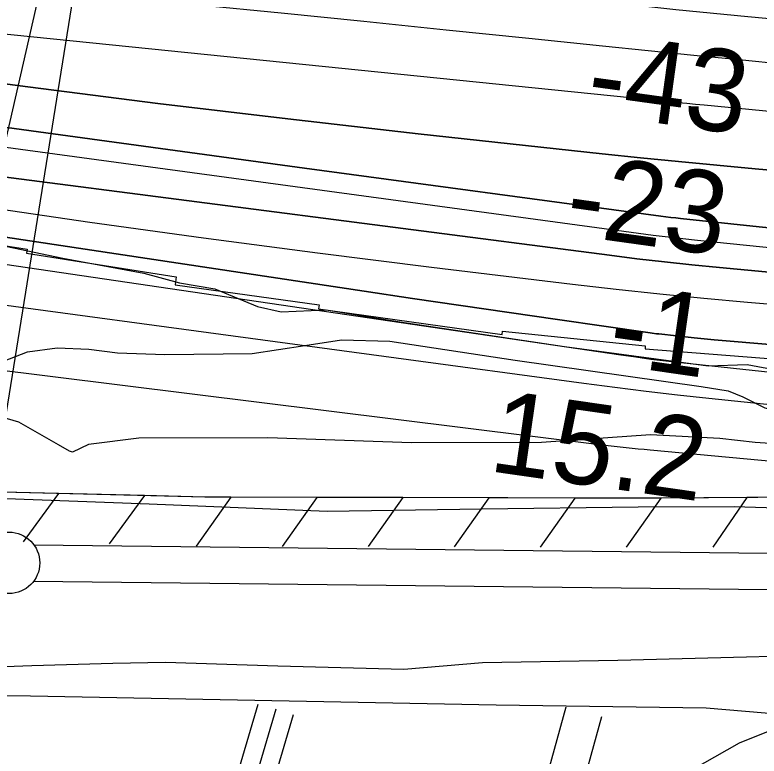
# Model space of a CAD drawing. Extents: x 3567028 to 3605064, y 510945 to 536587.
# Drawn here: x 3594340 to 3594946, y 521455 to 522058 of the extents above; entities that cross this region are included whole.
import ezdxf

# ---------------------------------------------------------------- set-up
doc = ezdxf.new("R2010")
doc.units = 0
for name, color, linetype in [('V-LEVE-TOET', 7, 'Continuous'), ('V-RIVR-EDGE', 7, 'Continuous'), ('V-RIVR-RANG', 7, 'Continuous'), ('V-ROAD-CNTR', 7, 'Continuous'), ('V-RRAP-FSHR', 7, 'Continuous'), ('V-RRAP-RVMT', 7, 'Continuous'), ('V-SITE-VEGE', 7, 'Continuous'), ('V-SURV-LINE', 7, 'Continuous'), ('V-TOPO-DPTH', 7, 'Continuous'), ('V-TOPO-MAJR', 7, 'Continuous'), ('V-TOPO-MINR', 7, 'Continuous'), ('V-TOPO-WATR', 7, 'Continuous'), ('V-UTIL-LINE', 7, 'Continuous')]:
    doc.layers.add(name, color=color, linetype=linetype)

msp = doc.modelspace()

# ---------------------------------------------------------------- linework, layer by layer
at = {"layer": 'V-LEVE-TOET'}
for points in [[(3594325.552, 521665.091), (3594449.278, 521660.487), (3594593.998, 521654.412), (3594720.04, 521656.251), (3594847.0530000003, 521658.082), (3594925.256, 521658.389), (3594995.038, 521656.18200000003), (3595027.349, 521655.58400000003), (3595074.539, 521656.798), (3595113.31, 521656.147), (3595151.099, 521653.88800000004), (3595180.793, 521649.757), (3595200.464, 521645.06700000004), (3595214.9620000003, 521639.773), (3595236.847, 521629.248), (3595260.6180000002, 521612.565), (3595296.282, 521588.35000000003), (3595311.716, 521579.17100000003), (3595325.554, 521572.591), (3595341.969, 521564.696)], [(3594281.164, 521526.05), (3594353.682, 521528.962), (3594419.775, 521530.648), (3594462.443, 521531.569), (3594553.835, 521528.548), (3594656.4560000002, 521525.753), (3594720.335, 521531.30700000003), (3594830.696, 521533.257), (3594935.285, 521535.89900000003), (3595036.991, 521538.563), (3595094.734, 521539.358), (3595119.095, 521537.226), (3595138.625, 521532.89), (3595155.566, 521525.689), (3595181.029, 521502.379), (3595215.7460000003, 521473.537), (3595255.312, 521448.824)]]:
    msp.add_lwpolyline(points, dxfattribs=at)
at = {"layer": 'V-RIVR-EDGE'}
msp.add_lwpolyline([(3594326.8141877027, 521871.3334568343), (3594379.015565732, 521860.3984984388), (3594445.0214030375, 521848.22875231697), (3594473.817607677, 521840.353301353), (3594502.6212344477, 521835.47946519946), (3594537.40434002, 521820.98561739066), (3594556.604283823, 521816.73585501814), (3594593.2284377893, 521818.44627390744), (3594653.2369831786, 521808.692663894), (3594787.0600176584, 521788.5509791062), (3594904.0844001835, 521772.6531189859), (3594935.904486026, 521773.77509032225), (3594985.108702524, 521764.64852294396), (3595029.538539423, 521766.93996725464), (3595078.765022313, 521766.81824430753), (3595146.5837039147, 521759.44662860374), (3595240.815111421, 521751.4093751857), (3595302.045084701, 521750.0573177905), (3595348.8405872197, 521737.9350733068)], dxfattribs=at)
at = {"layer": 'V-RIVR-RANG'}
msp.add_line((3594313.0745999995, 521610.4500999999), (3594455.7545999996, 522499.0684000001), dxfattribs=at)
at = {"layer": 'V-ROAD-CNTR'}
for points in [[(3593868.676224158, 521507.0449597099), (3594352.5862563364, 521504.05196569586), (3594731.660498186, 521496.7879802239), (3594902.332156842, 521494.4229849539), (3594982.481996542, 521487.70899838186), (3595039.77288196, 521481.1680114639), (3595102.10775729, 521464.687044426), (3595173.253614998, 521441.8910900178), (3595236.4374886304, 521421.7541302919), (3595304.923351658, 521407.154159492), (3595373.33221484, 521399.7051743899), (3595547.6808661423, 521397.728178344), (3595838.812283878, 521395.92018195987), (3595993.5079744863, 521394.7161843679), (3596167.674626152, 521391.57719064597), (3596317.894325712, 521392.488188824), (3596445.166071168, 521395.646182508), (3596824.0583133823, 521403.376167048)], [(3593075.525810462, 516536.5859006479), (3593279.1894031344, 517246.5004808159), (3593647.53066645, 518510.83695213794), (3593973.2630149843, 519612.824748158), (3594189.4235826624, 520289.47939484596), (3594236.3994887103, 520485.3540030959), (3594284.265392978, 520636.875700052), (3594416.573128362, 521086.04080171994), (3594537.8528858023, 521497.47797884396)], [(3594552.240857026, 521493.23698732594), (3594430.961099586, 521081.8008102), (3594298.612364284, 520632.49670880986), (3594250.862459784, 520481.341011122), (3594203.880553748, 520285.44240292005), (3593987.600986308, 519608.4157569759), (3593661.923637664, 518506.61296058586), (3593293.5993743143, 517242.33448914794), (3593091.169779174, 516536.717900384)], [(3594788.3033849, 521495.0499836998), (3594686.6435882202, 521125.649722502), (3594628.782703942, 520900.52817274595), (3594573.397814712, 520730.09451361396), (3594560.93383964, 520686.8986000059)], [(3594350.6252602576, 520755.9854618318), (3594445.3490708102, 521077.5608186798), (3594566.62882825, 521488.99599580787)], [(3594817.227327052, 521487.08999962), (3594715.635530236, 521117.93573792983), (3594703.515554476, 521070.779832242)]]:
    msp.add_lwpolyline(points, dxfattribs=at)
at = {"layer": 'V-RRAP-FSHR'}
for p, q in [((3594375.6042103, 521668.905635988), (3594346.60926829, 521629.6157145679)), ((3594445.581070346, 521667.1626394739), (3594416.586128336, 521627.8727180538)), ((3594515.564930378, 521665.8876420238), (3594487.450986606, 521625.962721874)), ((3594585.56379038, 521665.7026423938), (3594557.449846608, 521625.77672224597)), ((3594655.562650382, 521665.51764276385), (3594627.4487066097, 521625.591722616)), ((3594935.555090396, 521665.498642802), (3594907.846145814, 521625.290723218)), ((3594725.5605103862, 521665.3326431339), (3594697.447566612, 521625.40672298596)), ((3594795.5593703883, 521665.14664350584), (3594767.4454266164, 521625.221723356)), ((3594865.5582303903, 521664.96164387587), (3594837.4442866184, 521625.03572372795))]:
    msp.add_line(p, q, dxfattribs=at)
for points in [[(3596406.12514925, 521498.525976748), (3596405.517150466, 521539.58489462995), (3596299.7793619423, 521534.8139041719), (3596129.677702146, 521534.66490447), (3596091.434778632, 521554.48786482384), (3596059.1068432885, 521565.56384267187), (3595978.843003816, 521564.19384541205), (3595777.750406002, 521565.482842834), (3595465.815029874, 521568.0138377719), (3595349.063263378, 521572.46382887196), (3595321.8243178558, 521583.2958072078), (3595266.110429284, 521617.6027385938), (3595208.37254476, 521650.6676724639), (3595152.225657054, 521662.798648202), (3595104.738752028, 521666.7606402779), (3594864.079233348, 521664.96564386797), (3594494.506972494, 521665.943641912), (3594318.4483246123, 521670.32963313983)], [(3594375.6042103, 521668.905635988), (3594318.4483246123, 521670.32963313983)], [(3594445.581070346, 521667.1626394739), (3594375.6032103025, 521668.905635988)], [(3594515.564930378, 521665.8876420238), (3594494.506972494, 521665.943641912), (3594445.580070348, 521667.1626394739)], [(3594585.56379038, 521665.7026423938), (3594515.56393038, 521665.8876420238)], [(3594655.562650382, 521665.51764276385), (3594585.5627903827, 521665.7026423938)], [(3594725.5605103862, 521665.3326431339), (3594655.561650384, 521665.51764276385)], [(3594935.555090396, 521665.498642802), (3594865.557230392, 521664.9766438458)], [(3595005.5519504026, 521666.020641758), (3594935.554090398, 521665.498642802)], [(3594795.5593703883, 521665.14664350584), (3594725.5595103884, 521665.3326431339)], [(3594865.5582303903, 521664.9766438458), (3594864.079233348, 521664.96564386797), (3594795.55837039, 521665.14664350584)]]:
    msp.add_lwpolyline(points, dxfattribs=at)
at = {"layer": 'V-RRAP-RVMT'}
for p, q in [((3594236.5270000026, 521885.629), (3594349.9770000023, 521867.684)), ((3594349.9770000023, 521867.684), (3594349.457000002, 521864.515)), ((3594349.457000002, 521864.515), (3594471.2800000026, 521845.21)), ((3594471.2800000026, 521845.21000000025), (3594470.3770000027, 521838.79900000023)), ((3594470.3770000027, 521838.79900000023), (3594587.474000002, 521822.3320000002)), ((3594587.474000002, 521822.3320000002), (3594587.0170000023, 521819.16000000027)), ((3594587.0170000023, 521819.16000000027), (3594736.432000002, 521798.16500000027)), ((3594736.432000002, 521798.16500000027), (3594736.839000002, 521800.95100000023)), ((3594736.8390000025, 521800.95100000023), (3594852.888000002, 521788.96700000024)), ((3594852.888000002, 521788.967), (3594852.713000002, 521786.67100000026)), ((3594852.713000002, 521786.67100000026), (3595002.5320000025, 521774.88400000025))]:
    msp.add_line(p, q, dxfattribs=at)
at = {"layer": 'V-SITE-VEGE'}
for points in [[(3594320.795, 521772.809), (3594350.214, 521784.29000000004), (3594374.432, 521787.38300000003), (3594400.079, 521786.43200000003), (3594423.512, 521783.30100000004), (3594461.984, 521781.876), (3594533.097, 521782.738), (3594576.037, 521789.33900000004), (3594605.7660000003, 521793.85000000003), (3594644.975, 521792.78500000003), (3594747.103, 521777.257), (3594898.296, 521755.81700000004), (3594920.257, 521752.331), (3594932.313, 521747.465), (3594950.197, 521738.515), (3594960.801, 521735.495), (3594978.778, 521737.541), (3595017.668, 521741.977), (3595069.339, 521740.805), (3595184.361, 521732.865), (3595249.166, 521724.618), (3595299.329, 521718.697), (3595439.634, 521709.811)], [(3595346.038, 521651.224), (3595304.447, 521673.936), (3595256.954, 521692.298), (3595215.257, 521702.548), (3595162.525, 521708.125), (3595070.109, 521701.946), (3594942.261, 521710.362), (3594913.699, 521713.538), (3594857.281, 521716.579), (3594768.529, 521710.37), (3594662.6, 521710.16500000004), (3594545.71, 521714.091), (3594440.884, 521713.88), (3594399.788, 521708.731), (3594386.9080000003, 521702.61), (3594384.348, 521703.364), (3594375.595, 521708.57), (3594343.13, 521726.805), (3594308.034, 521737.364)], [(3594881.326, 521438.55100000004), (3594929.583, 521466.004), (3594953.127, 521475.337), (3594967.074, 521477.416), (3594993.0840000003, 521474.99700000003), (3595058.964, 521461.974), (3595066.9960000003, 521458.24), (3595071, 521454.906)]]:
    msp.add_lwpolyline(points, dxfattribs=at)
at = {"layer": 'V-SURV-LINE'}
for points in [[(3594355.3604351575, 521627.15155329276), (3595072.499572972, 521619.05646347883)], [(3595072.154296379, 521589.0584497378), (3594355.0139459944, 521597.15355323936)]]:
    msp.add_lwpolyline(points, dxfattribs=at)
msp.add_circle((3594335.21451, 521612.3783299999), 25, dxfattribs=at)
at = {"layer": 'V-TOPO-DPTH'}
for points in [[(3594197.9188411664, 522056.46482750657), (3594872.6316205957, 521987.9395933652), (3594879.6984579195, 521987.2277307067), (3594886.7660595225, 521986.52360377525), (3594893.8348075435, 521985.8310804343), (3594900.904319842, 521985.1462928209), (3594995.868563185, 521976.02626578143), (3595050.4281111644, 521970.86787226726), (3595104.9974466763, 521965.81695096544), (3595159.5814634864, 521960.92723798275), (3595214.1752678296, 521956.1449972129), (3596202.094273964, 521871.0765513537), (3596210.138279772, 521870.4992811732), (3596218.188165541, 521870.0750675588), (3596226.2468712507, 521869.88043879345), (3596234.311456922, 521869.8388665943), (3597383.824911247, 521880.30062365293)], [(3594197.9188411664, 522056.46482750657), (3594872.6316205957, 521987.9395933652), (3594879.6984579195, 521987.2277307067), (3594886.7660595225, 521986.52360377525), (3594893.8348075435, 521985.8310804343), (3594900.904319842, 521985.1462928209), (3594995.868563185, 521976.02626578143), (3595050.4281111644, 521970.86787226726), (3595104.9974466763, 521965.81695096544), (3595159.5814634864, 521960.92723798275), (3595214.1752678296, 521956.1449972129), (3596202.094273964, 521871.0765513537), (3596210.138279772, 521870.4992811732), (3596218.188165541, 521870.0750675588), (3596226.2468712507, 521869.88043879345), (3596234.311456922, 521869.8388665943), (3597383.824911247, 521880.30062365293)], [(3594244.838902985, 522013.8134125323), (3594350.5124905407, 521999.758359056), (3594456.2590179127, 521986.2961270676), (3594562.114955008, 521973.7231273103), (3594668.0438319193, 521961.74294904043), (3594817.8661463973, 521945.43595551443), (3594848.9478990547, 521942.14847242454), (3594880.0420762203, 521938.9869913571), (3594911.1548901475, 521936.014513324), (3594942.280128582, 521933.16803731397), (3595503.0186005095, 521883.60467232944), (3595621.781474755, 521873.60493908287), (3595740.5934075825, 521864.26429911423), (3595859.4789282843, 521855.912299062), (3595978.413507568, 521848.2193922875), (3596164.396996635, 521836.9662356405), (3596190.383608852, 521835.5957330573), (3596216.3795194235, 521834.4936504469), (3596242.389377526, 521833.79419779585), (3596268.4085339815, 521833.36316511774), (3596510.207754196, 521831.2299808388), (3596657.1118301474, 521831.1247184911)], [(3596657.1118301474, 521831.1247184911), (3596510.207754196, 521831.2299808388), (3596268.4085339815, 521833.36316511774), (3596242.389377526, 521833.79419779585), (3596216.3795194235, 521834.4936504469), (3596190.383608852, 521835.5957330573), (3596164.396996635, 521836.9662356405), (3595978.413507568, 521848.2193922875), (3595859.4789282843, 521855.912299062), (3595740.5934075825, 521864.26429911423), (3595621.781474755, 521873.60493908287), (3595503.0186005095, 521883.60467232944), (3594942.280128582, 521933.16803731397), (3594911.1548901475, 521936.014513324), (3594880.0420762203, 521938.9869913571), (3594848.9478990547, 521942.14847242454), (3594817.8661463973, 521945.43595551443), (3594668.0438319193, 521961.74294904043), (3594562.114955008, 521973.7231273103), (3594456.2590179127, 521986.2961270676), (3594350.5124905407, 521999.758359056), (3594244.838902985, 522013.8134125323)], [(3593611.407844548, 521985.9222684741), (3594624.06111235, 521833.5983413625), (3594663.41712146, 521827.7157237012), (3594702.7803026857, 521821.8818100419), (3594742.1542420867, 521816.1209523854), (3594781.535353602, 521810.4087987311), (3594856.8273028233, 521799.55916756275), (3594858.5690436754, 521799.3181521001), (3594862.058239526, 521798.8818146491), (3594863.805694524, 521798.6864926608), (3594892.689190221, 521795.62207359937), (3594908.887445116, 521793.9937369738), (3594925.096133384, 521792.48456760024), (3594941.320471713, 521791.1541491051), (3594957.5552434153, 521789.94289786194), (3595063.5098331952, 521782.624781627), (3595132.7273353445, 521777.8100469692), (3595201.9416486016, 521772.9502112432), (3595271.15117852, 521768.0227239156), (3595340.3575195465, 521763.05013551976)], [(3595340.3575195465, 521763.05013551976), (3595271.15117852, 521768.0227239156), (3595201.9416486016, 521772.9502112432), (3595132.7273353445, 521777.8100469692), (3595063.5098331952, 521782.624781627), (3594957.5552434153, 521789.94289786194), (3594941.320471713, 521791.1541491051), (3594925.096133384, 521792.48456760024), (3594908.887445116, 521793.9937369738), (3594892.689190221, 521795.62207359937), (3594863.805694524, 521798.6864926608), (3594862.058239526, 521798.8818146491), (3594858.5690436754, 521799.3181521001), (3594856.8273028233, 521799.55916756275), (3594781.535353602, 521810.4087987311), (3594742.1542420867, 521816.1209523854), (3594702.7803026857, 521821.8818100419), (3594663.41712146, 521827.7157237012), (3594624.06111235, 521833.5983413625), (3593611.407844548, 521985.9222684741)], [(3594277.640375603, 521974.4253625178), (3594426.6169903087, 521954.035160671), (3594575.614120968, 521933.79402144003), (3594865.6179626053, 521894.6188802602), (3594869.630735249, 521894.09527497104), (3594873.6464083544, 521893.5958861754), (3594877.6664321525, 521893.1328221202), (3594881.6893564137, 521892.6939745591), (3594945.532850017, 521886.02139679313), (3594981.491730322, 521882.39476217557), (3595017.4666533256, 521878.9418878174), (3595053.465640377, 521875.7496538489), (3595089.4806701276, 521872.73118014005), (3596210.440124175, 521782.86858916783), (3596212.1015572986, 521782.75708427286), (3596217.0932622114, 521782.62405568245), (3596369.108799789, 521783.61499333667), (3596446.774606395, 521784.48085166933), (3596524.4298913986, 521785.82598804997), (3596602.0693940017, 521787.8900415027)], [(3596602.0693940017, 521787.8900415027), (3596524.4298913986, 521785.82598804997), (3596446.774606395, 521784.48085166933), (3596369.108799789, 521783.61499333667), (3596217.0932622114, 521782.62405568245), (3596212.1015572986, 521782.75708427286), (3596210.440124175, 521782.86858916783), (3595089.4806701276, 521872.73118014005), (3595053.465640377, 521875.7496538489), (3595017.4666533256, 521878.9418878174), (3594981.491730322, 521882.39476217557), (3594945.532850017, 521886.02139679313), (3594881.6893564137, 521892.6939745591), (3594877.6664321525, 521893.1328221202), (3594873.6464083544, 521893.5958861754), (3594869.630735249, 521894.09527497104), (3594865.6179626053, 521894.6188802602), (3594575.614120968, 521933.79402144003), (3594426.6169903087, 521954.035160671), (3594277.640375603, 521974.4253625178)], [(3596954.1093402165, 521754.48501170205), (3596239.1395320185, 521759.23388516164), (3596225.865422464, 521759.40907331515), (3596212.594617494, 521759.70022097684), (3596199.328769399, 521760.16530790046), (3596186.0662258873, 521760.74635433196), (3595879.907332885, 521776.17083874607), (3595713.64663661, 521785.6408430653), (3595547.4909842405, 521796.5632174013), (3595381.49289773, 521809.66414676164), (3595215.599855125, 521824.2174461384), (3594913.3067621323, 521852.7359525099), (3594890.905887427, 521854.96600203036), (3594868.522218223, 521857.3500405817), (3594846.1643572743, 521859.9650626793), (3594823.823701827, 521862.7340738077), (3594319.8632097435, 521927.8409469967)], [(3596954.1093402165, 521754.48501170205), (3596239.1395320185, 521759.23388516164), (3596225.865422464, 521759.40907331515), (3596212.594617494, 521759.70022097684), (3596199.328769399, 521760.16530790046), (3596186.0662258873, 521760.74635433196), (3595879.907332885, 521776.17083874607), (3595713.64663661, 521785.6408430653), (3595547.4909842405, 521796.5632174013), (3595381.49289773, 521809.66414676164), (3595215.599855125, 521824.2174461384), (3594913.3067621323, 521852.7359525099), (3594890.905887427, 521854.96600203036), (3594868.522218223, 521857.3500405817), (3594846.1643572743, 521859.9650626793), (3594823.823701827, 521862.7340738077), (3594319.8632097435, 521927.8409469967)], [(3594209.5634376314, 521838.99590267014), (3594344.9231614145, 521820.43940850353), (3594802.825246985, 521758.6329957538), (3594828.243008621, 521755.3210436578), (3594853.679392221, 521752.1650405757), (3594879.143708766, 521749.24296101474), (3594904.6266472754, 521746.47683046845), (3595539.938705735, 521680.4674790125), (3595650.7586424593, 521669.7641798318), (3595761.6638479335, 521660.1327852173), (3595872.696956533, 521652.1092474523), (3595983.8153338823, 521645.15761425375), (3596152.996303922, 521635.8035354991), (3596179.5941874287, 521634.5276876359), (3596206.2000783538, 521633.5109475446), (3596232.817980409, 521632.8828691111), (3596259.4438898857, 521632.51389844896), (3596504.9062116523, 521630.90515427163), (3596654.2511146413, 521630.98742892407)]]:
    msp.add_lwpolyline(points, dxfattribs=at)
at = {"layer": 'V-TOPO-MAJR'}
msp.add_lwpolyline([(3593667.7587370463, 522149.0679708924), (3594489.540073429, 522066.741364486), (3594556.675673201, 522059.9908078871), (3594623.807944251, 522053.20742865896), (3594690.9352222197, 522046.3748154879), (3594758.0591714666, 522039.5093796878), (3594818.098777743, 522033.3462821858), (3594855.2016049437, 522029.54936923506), (3594892.306002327, 522025.7679110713), (3594929.412754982, 522022.009635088), (3594966.521077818, 522018.2668138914), (3596060.6771573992, 521908.25325828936), (3596087.113698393, 521905.83754046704), (3596113.572701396, 521903.7424955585), (3596140.065397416, 521902.1284600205), (3596166.580555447, 521900.83509739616), (3596193.1034070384, 521900.2537844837), (3596219.614073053, 521900.2991266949), (3596246.106460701, 521901.2844515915), (3596272.5866627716, 521902.8964316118), (3597146.3869399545, 521971.66684699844)], dxfattribs=at)
at = {"layer": 'V-TOPO-MINR'}
for points in [[(3594225.632404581, 522133.2107777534), (3594385.183174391, 522115.69551376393), (3594544.763767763, 522098.4487937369), (3594858.3042946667, 522064.96322965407), (3594877.783307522, 522062.9252462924), (3594897.2678813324, 522060.9431201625), (3594916.760796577, 522059.0447798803), (3594936.2592727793, 522057.2022968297), (3595180.2919167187, 522034.6719023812), (3595321.881543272, 522022.65129171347), (3595463.565332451, 522012.0235470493), (3595605.390365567, 522003.4851013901), (3595747.3095613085, 521996.3395217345), (3596213.7482038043, 521976.29960724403), (3596218.650780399, 521976.1526195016), (3596223.5533347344, 521976.09036074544), (3596228.45585568, 521976.15519546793), (3596233.358354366, 521976.3047591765), (3596326.283964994, 521980.34610179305), (3596377.593735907, 521983.2273045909), (3596428.8295942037, 521986.970330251), (3596479.9545835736, 521992.006090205), (3596531.0056603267, 521997.90367302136)], [(3594197.9188411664, 522056.46482750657), (3594872.6316205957, 521987.9395933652), (3594879.6984579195, 521987.2277307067), (3594886.7660595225, 521986.52360377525), (3594893.8348075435, 521985.8310804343), (3594900.904319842, 521985.1462928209), (3594995.868563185, 521976.02626578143), (3595050.4281111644, 521970.86787226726), (3595104.9974466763, 521965.81695096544), (3595159.5814634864, 521960.92723798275), (3595214.1752678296, 521956.1449972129), (3596202.094273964, 521871.0765513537), (3596210.138279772, 521870.4992811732), (3596218.188165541, 521870.0750675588), (3596226.2468712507, 521869.88043879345), (3596234.311456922, 521869.8388665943), (3597383.824911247, 521880.30062365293)], [(3593689.9484384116, 522038.01362471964), (3594847.400447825, 521880.8372108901), (3594859.4012377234, 521879.2679178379), (3594871.4114541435, 521877.7778018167), (3594883.435810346, 521876.40645134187), (3594895.4695930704, 521875.11427789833), (3595078.6565419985, 521856.3590718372), (3595182.3367028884, 521846.28855116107), (3595286.0779580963, 521836.9376630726), (3595389.910854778, 521828.66622386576), (3595493.8048457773, 521821.1144172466), (3596199.9160168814, 521773.47902620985), (3596206.5870489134, 521773.10323586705), (3596213.2610829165, 521772.82612800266), (3596219.939619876, 521772.6970438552), (3596226.621158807, 521772.6666421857), (3597424.974341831, 521780.500721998)], [(3594244.838902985, 522013.8134125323), (3594350.5124905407, 521999.758359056), (3594456.2590179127, 521986.2961270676), (3594562.114955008, 521973.7231273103), (3594668.0438319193, 521961.74294904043), (3594817.8661463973, 521945.43595551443), (3594848.9478990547, 521942.14847242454), (3594880.0420762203, 521938.9869913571), (3594911.1548901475, 521936.014513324), (3594942.280128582, 521933.16803731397), (3595503.0186005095, 521883.60467232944), (3595621.781474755, 521873.60493908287), (3595740.5934075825, 521864.26429911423), (3595859.4789282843, 521855.912299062), (3595978.413507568, 521848.2193922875), (3596164.396996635, 521836.9662356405), (3596190.383608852, 521835.5957330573), (3596216.3795194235, 521834.4936504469), (3596242.389377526, 521833.79419779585), (3596268.4085339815, 521833.36316511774), (3596510.207754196, 521831.2299808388), (3596657.1118301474, 521831.1247184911)], [(3594277.640375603, 521974.4253625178), (3594426.6169903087, 521954.035160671), (3594575.614120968, 521933.79402144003), (3594865.6179626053, 521894.6188802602), (3594869.630735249, 521894.09527497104), (3594873.6464083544, 521893.5958861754), (3594877.6664321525, 521893.1328221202), (3594881.6893564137, 521892.6939745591), (3594945.532850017, 521886.02139679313), (3594981.491730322, 521882.39476217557), (3595017.4666533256, 521878.9418878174), (3595053.465640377, 521875.7496538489), (3595089.4806701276, 521872.73118014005), (3596210.440124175, 521782.86858916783), (3596212.1015572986, 521782.75708427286), (3596217.0932622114, 521782.62405568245), (3596369.108799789, 521783.61499333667), (3596446.774606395, 521784.48085166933), (3596524.4298913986, 521785.82598804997), (3596602.0693940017, 521787.8900415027)], [(3594319.8632097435, 521927.8409469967), (3594823.823701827, 521862.7340738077), (3594846.1643572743, 521859.9650626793), (3594868.522218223, 521857.3500405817), (3594890.905887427, 521854.96600203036), (3594913.3067621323, 521852.7359525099), (3595215.599855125, 521824.2174461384), (3595381.49289773, 521809.66414676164), (3595547.4909842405, 521796.5632174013), (3595713.64663661, 521785.6408430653), (3595879.907332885, 521776.17083874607), (3596186.0662258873, 521760.74635433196), (3596199.328769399, 521760.16530790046), (3596212.594617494, 521759.70022097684), (3596225.865422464, 521759.40907331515), (3596239.1395320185, 521759.23388516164), (3596954.1093402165, 521754.48501170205)], [(3594308.4338619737, 521903.31043426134), (3594400.970720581, 521889.83250031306), (3594493.579534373, 521876.8859292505), (3594586.296280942, 521864.7364025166), (3594679.084982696, 521853.1182386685), (3594793.714398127, 521839.26584686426), (3594829.2622278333, 521835.16627448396), (3594864.836530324, 521831.3250380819), (3594900.450541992, 521827.87130564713), (3594936.0910264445, 521824.67590919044), (3595597.6637116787, 521768.99022099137), (3595699.794093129, 521760.93315356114), (3595801.9720841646, 521753.59112073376), (3595904.2214895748, 521747.32163981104), (3596006.5185045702, 521741.76719349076), (3596156.9807015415, 521734.3890617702), (3596184.0870312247, 521733.2202693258), (3596211.199621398, 521732.2649751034), (3596238.321602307, 521731.62992821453), (3596265.4498437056, 521731.2083795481), (3596490.5070796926, 521729.04038905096), (3596630.1546134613, 521728.68952698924)], [(3594064.4430599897, 521894.9031079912), (3594832.923218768, 521781.6917851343), (3594845.1451399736, 521779.9654250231), (3594857.379396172, 521778.3360882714), (3594869.6321548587, 521776.8522865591), (3594881.897248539, 521775.46550820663), (3595088.6790354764, 521753.3292132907), (3595204.4155062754, 521741.81788263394), (3595320.2469000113, 521731.467017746), (3595436.2206781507, 521722.856851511), (3595552.289379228, 521715.40715104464), (3596200.6536524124, 521678.67971786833), (3596204.5649676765, 521678.4893361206), (3596208.4775314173, 521678.3404323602), (3596212.391967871, 521678.2537455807), (3596216.3076528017, 521678.2085367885), (3597386.080041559, 521674.00265472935)], [(3593533.3844258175, 521868.157668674), (3594817.851510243, 521708.55048502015), (3594822.7158331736, 521707.95993620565), (3594827.5822511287, 521707.38764479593), (3594832.451811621, 521706.84273949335), (3594837.323467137, 521706.3160915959), (3594842.197581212, 521705.8120923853), (3594847.072878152, 521705.32003230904), (3594851.949949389, 521704.84588093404), (3594856.8282034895, 521704.3836686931), (3595125.66, 521679.41000000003)], [(3594209.5634376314, 521838.99590267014), (3594344.9231614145, 521820.43940850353), (3594802.825246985, 521758.6329957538), (3594828.243008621, 521755.3210436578), (3594853.679392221, 521752.1650405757), (3594879.143708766, 521749.24296101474), (3594904.6266472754, 521746.47683046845), (3595539.938705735, 521680.4674790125), (3595650.7586424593, 521669.7641798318), (3595761.6638479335, 521660.1327852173), (3595872.696956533, 521652.1092474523), (3595983.8153338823, 521645.15761425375), (3596152.996303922, 521635.8035354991), (3596179.5941874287, 521634.5276876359), (3596206.2000783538, 521633.5109475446), (3596232.817980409, 521632.8828691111), (3596259.4438898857, 521632.51389844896), (3596504.9062116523, 521630.90515427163), (3596654.2511146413, 521630.98742892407)]]:
    msp.add_lwpolyline(points, dxfattribs=at)
at = {"layer": 'V-TOPO-WATR'}
msp.add_lwpolyline([(3593611.407844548, 521985.9222684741), (3594624.06111235, 521833.5983413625), (3594663.41712146, 521827.7157237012), (3594702.7803026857, 521821.8818100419), (3594742.1542420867, 521816.1209523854), (3594781.535353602, 521810.4087987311), (3594856.8273028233, 521799.55916756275), (3594858.5690436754, 521799.3181521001), (3594862.058239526, 521798.8818146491), (3594863.805694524, 521798.6864926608), (3594892.689190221, 521795.62207359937), (3594908.887445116, 521793.9937369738), (3594925.096133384, 521792.48456760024), (3594941.320471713, 521791.1541491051), (3594957.5552434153, 521789.94289786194), (3595063.5098331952, 521782.624781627), (3595132.7273353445, 521777.8100469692), (3595201.9416486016, 521772.9502112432), (3595271.15117852, 521768.0227239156), (3595340.3575195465, 521763.05013551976)], dxfattribs=at)
at = {"layer": 'V-UTIL-LINE'}
msp.add_line((3594830.796, 524122.62700000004), (3594286.444, 521757.175), dxfattribs=at)

# ---------------------------------------------------------------- texts
at = {"layer": 'V-RIVR-RANG'}
for s, height, rotation, p in [('-43', 67.00000000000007, 352.1073333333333, (3594803.4141010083, 521978.5828233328)), ('-23', 67.00000000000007, 352.1073333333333, (3594786.3017319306, 521879.99848272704)), ('-1', 67, 351.8283257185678, (3594821.046752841, 521774.4002691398)), ('15.2', 67, 351.8283257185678, (3594724.562750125, 521687.2292198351))]:
    msp.add_text(s, height=height, rotation=rotation, dxfattribs=at).set_placement(p)

doc.saveas('drawing.dxf')
